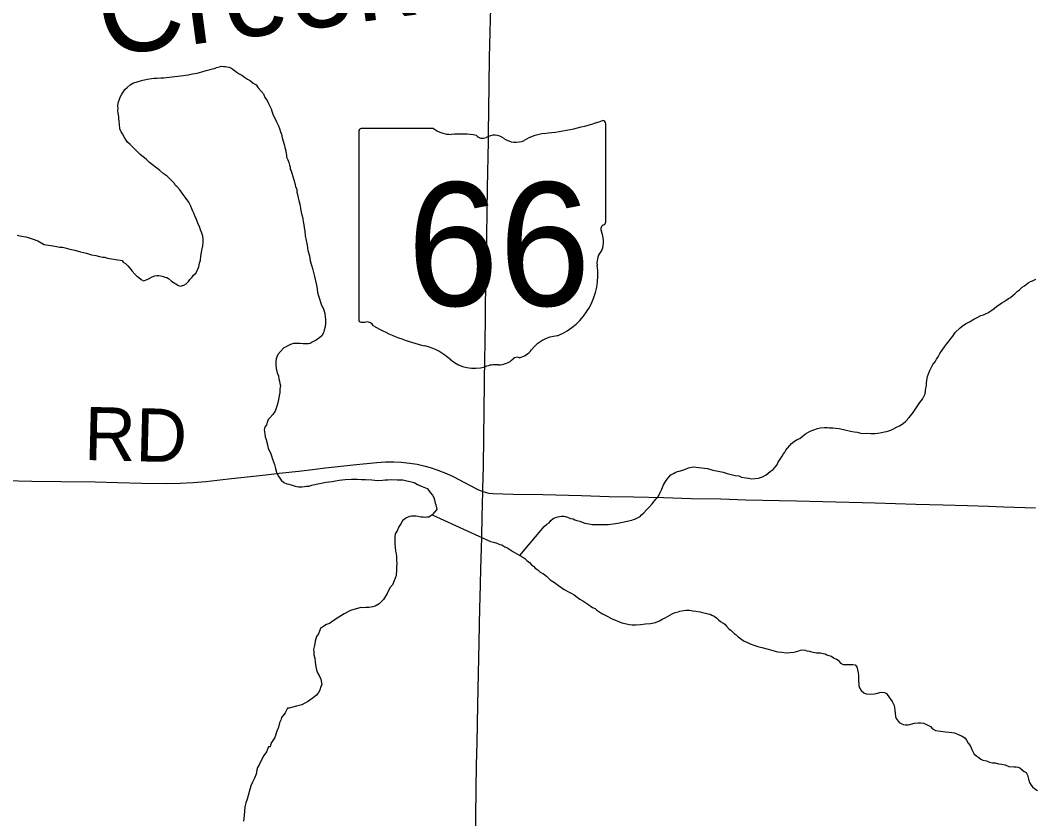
# Model space of a CAD drawing. Extents: x -483 to 680, y 0 to 440.
# Drawn here: x 301.6 to 355.8, y 206.2 to 248.8 of the extents above; entities that cross this region are included whole.
import ezdxf

# ---------------------------------------------------------------- set-up
doc = ezdxf.new("R2010")
doc.units = 0
for name, color, linetype in [('GM_X_County_Road', 7, 'Continuous'), ('GM_X_County_Road_Text', 7, 'Continuous'), ('GM_X_Minor_River', 7, 'Continuous'), ('GM_X_Minor_River_Text', 7, 'Continuous'), ('GM_X_State_Route', 7, 'Continuous'), ('GM_X_State_Shield', 7, 'Continuous')]:
    doc.layers.add(name, color=color, linetype=linetype)

msp = doc.modelspace()

# ---------------------------------------------------------------- linework, layer by layer
at = {"layer": 'GM_X_County_Road'}
for points in [[(300.798, 224.23), (302.235, 224.205), (303.789, 224.178), (305.622, 224.153), (306.802, 224.12), (308.108, 224.091), (309.445, 224.068), (310.161, 224.082), (310.845, 224.121), (311.528, 224.182), (312.733, 224.313), (314.738, 224.538), (315.447, 224.618), (316.498, 224.739), (317.36, 224.839)], [(317.36, 224.839), (317.918, 224.903), (319.4, 225.068), (320.666, 225.196), (321.129, 225.228), (321.561, 225.235), (321.962, 225.216), (322.422, 225.166), (322.819, 225.102), (323.18, 225.023), (323.507, 224.931), (323.916, 224.79), (324.375, 224.606), (324.74, 224.439), (325.648, 223.962), (326.096, 223.742), (326.321, 223.645)], [(326.321, 223.645), (326.638, 223.564), (326.859, 223.545), (327.948, 223.511), (329.532, 223.479), (331.583, 223.428), (333.074, 223.384), (334.379, 223.352), (335.964, 223.318), (337.455, 223.279), (339.04, 223.245), (340.375, 223.204), (343.079, 223.139), (344.477, 223.108), (347.273, 223.036), (349.449, 222.977), (350.909, 222.941), (352.213, 222.903), (353.331, 222.858), (354.144, 222.828), (355.847, 222.767)]]:
    msp.add_lwpolyline(points, dxfattribs=at)
at = {"layer": 'GM_X_Minor_River'}
for points in [[(310.264, 239.582), (310.134, 239.756), (310.004, 239.911), (309.911, 239.99), (309.856, 240.086), (309.688, 240.261), (309.464, 240.476), (309.258, 240.632), (309.071, 240.789), (308.528, 241.22), (308.36, 241.376), (308.173, 241.513), (308.023, 241.649), (307.837, 241.825), (307.632, 242.039), (307.482, 242.176), (307.352, 242.293), (307.278, 242.408), (307.186, 242.544), (307.075, 242.736), (307.002, 242.852), (306.929, 243.006), (306.915, 243.254), (306.899, 243.407), (306.884, 243.559), (306.886, 243.673), (306.852, 243.846), (306.836, 243.998), (306.838, 244.093), (306.822, 244.246), (306.843, 244.36), (306.865, 244.454), (306.905, 244.549), (306.946, 244.7), (307.045, 244.869), (307.143, 245.019), (307.202, 245.113), (307.319, 245.225), (307.493, 245.354), (307.628, 245.446), (307.916, 245.535), (308.165, 245.606), (308.413, 245.657), (308.624, 245.691), (308.777, 245.725), (308.929, 245.722), (309.12, 245.737), (309.291, 245.733), (309.425, 245.749), (309.577, 245.765), (310.341, 245.862), (310.589, 245.895), (310.819, 245.947), (311.067, 245.979), (311.316, 246.05), (311.546, 246.121), (311.757, 246.173), (311.891, 246.208), (311.986, 246.225), (312.101, 246.28), (312.255, 246.315), (312.351, 246.351), (312.465, 246.348), (312.56, 246.346), (312.655, 246.325), (312.749, 246.304), (312.9, 246.243), (312.994, 246.184), (313.106, 246.086), (313.2, 246.027), (313.313, 245.948), (313.445, 245.869), (313.595, 245.771), (313.745, 245.672), (313.914, 245.573), (314.064, 245.456), (314.214, 245.357), (314.325, 245.203), (314.474, 245.047), (314.604, 244.873), (314.676, 244.681), (314.806, 244.526), (314.879, 244.372), (314.952, 244.218), (315.025, 244.083), (315.06, 243.949), (315.132, 243.738), (315.223, 243.546), (315.296, 243.392), (315.406, 243.18), (315.459, 243.027), (315.513, 242.854), (315.567, 242.72), (315.601, 242.528), (315.726, 242.126), (315.742, 242.011), (315.778, 241.915), (315.795, 241.782), (315.829, 241.61), (315.845, 241.495), (315.9, 241.361)], [(315.9, 241.361), (315.954, 241.207), (315.989, 241.073), (316.025, 240.977), (316.041, 240.863), (316.077, 240.767), (316.113, 240.652), (316.166, 240.46), (316.22, 240.288), (316.273, 240.115), (316.326, 239.924), (316.38, 239.77), (316.396, 239.636), (316.431, 239.503), (316.466, 239.33), (316.501, 239.177), (316.554, 238.986), (316.587, 238.776), (316.62, 238.547), (316.674, 238.374), (316.708, 238.202), (316.724, 238.068), (316.741, 237.973), (316.758, 237.877), (316.774, 237.725), (316.809, 237.553), (316.841, 237.304), (316.893, 237.056), (316.945, 236.807), (316.977, 236.521), (317.066, 236.233), (317.098, 235.966), (317.17, 235.736), (317.223, 235.545), (317.275, 235.334), (317.328, 235.124), (317.38, 234.894), (317.432, 234.664), (317.466, 234.473), (317.5, 234.263), (317.553, 234.091), (317.714, 233.592), (317.805, 233.4), (317.84, 233.266), (317.876, 233.151), (317.91, 232.979), (317.927, 232.845), (317.922, 232.636), (317.899, 232.446), (317.857, 232.256), (317.816, 232.124), (317.717, 231.955), (317.62, 231.862), (317.427, 231.733), (317.311, 231.679), (317.215, 231.624), (317.099, 231.55), (317.004, 231.533), (316.852, 231.536), (316.718, 231.539), (316.566, 231.543), (316.433, 231.546), (316.3, 231.549), (316.204, 231.551), (316.051, 231.497), (315.878, 231.406), (315.685, 231.296), (315.51, 231.128), (315.373, 230.96), (315.292, 230.733), (315.269, 230.563), (315.266, 230.41), (315.281, 230.22), (315.333, 229.99), (315.406, 229.817), (315.421, 229.646), (315.457, 229.531), (315.473, 229.416), (315.509, 229.301), (315.486, 229.111), (315.482, 228.94), (315.375, 228.371), (315.314, 228.201), (315.232, 227.937), (315.114, 227.749), (314.939, 227.581), (314.861, 227.488), (314.821, 227.375), (314.76, 227.205), (314.681, 227.073), (314.64, 226.941), (314.674, 226.731), (314.689, 226.559), (314.743, 226.425), (314.76, 226.329), (314.813, 226.138), (314.866, 225.946), (314.939, 225.773), (314.993, 225.658), (315.029, 225.543), (315.082, 225.37)], [(301.458, 237.341), (301.685, 237.279), (301.912, 237.236), (302.102, 237.193), (302.31, 237.113), (302.555, 237.031), (302.894, 236.833), (303.463, 236.744), (303.729, 236.7), (303.881, 236.697), (304.013, 236.656), (304.26, 236.593), (304.525, 236.53), (304.828, 236.448), (305.15, 236.364), (305.414, 236.282), (305.661, 236.239), (305.851, 236.196), (306.002, 236.155), (306.116, 236.153), (306.268, 236.111), (306.837, 236.022), (306.97, 236), (307.064, 235.979), (307.12, 235.883), (307.233, 235.823), (307.363, 235.687), (307.475, 235.57), (307.586, 235.416), (307.753, 235.241), (307.846, 235.143), (307.94, 235.084), (308.071, 234.967), (308.203, 234.888), (308.395, 234.96), (308.51, 235.014), (308.664, 235.106), (308.799, 235.16), (308.913, 235.177), (309.027, 235.174), (309.198, 235.151), (309.349, 235.091), (309.444, 235.07), (309.538, 235.011), (309.688, 234.874), (310.063, 234.637), (310.158, 234.616), (310.35, 234.669), (310.484, 234.742), (310.601, 234.854), (310.68, 234.966), (310.797, 235.097), (310.875, 235.19), (311.011, 235.321), (311.071, 235.453), (311.151, 235.641), (311.193, 235.831), (311.235, 236.001), (311.258, 236.21), (311.322, 236.513), (311.365, 236.76), (311.388, 236.949), (311.392, 237.121), (311.376, 237.273), (311.323, 237.446), (311.25, 237.619), (311.197, 237.791), (311.124, 237.926), (311.034, 238.176), (310.943, 238.368), (310.888, 238.502), (310.834, 238.618), (310.779, 238.733), (310.725, 238.887), (310.615, 239.098), (310.431, 239.369), (310.264, 239.582)], [(345.353, 227.002), (345.96, 226.875), (346.149, 226.832), (346.32, 226.81), (346.433, 226.769), (346.585, 226.747), (346.795, 226.761), (347.042, 226.736), (347.252, 226.751), (347.423, 226.766), (347.615, 226.8), (347.768, 226.834), (347.882, 226.851), (347.997, 226.886), (348.112, 226.922), (348.247, 226.995), (348.42, 227.086), (348.574, 227.159), (348.767, 227.269), (348.922, 227.399), (349.098, 227.604), (349.313, 227.866), (349.49, 228.129), (349.667, 228.391), (349.804, 228.579), (349.883, 228.71), (349.943, 228.861), (349.966, 229.013), (349.988, 229.165), (350.01, 229.297), (350.013, 229.431), (350.035, 229.582), (350.056, 229.677), (350.077, 229.791), (350.118, 229.923), (350.179, 230.074), (350.258, 230.244), (350.358, 230.432), (350.475, 230.562), (350.554, 230.713), (350.633, 230.844), (350.732, 231.014), (350.85, 231.201), (350.987, 231.37), (351.085, 231.52), (351.222, 231.688), (351.34, 231.838), (351.418, 231.931), (351.556, 232.137), (351.808, 232.379), (351.924, 232.472), (352.099, 232.601), (352.31, 232.711), (352.542, 232.839), (352.753, 232.948), (352.927, 233.04), (353.061, 233.075), (353.176, 233.129), (353.292, 233.184), (353.407, 233.257), (353.504, 233.331), (353.639, 233.424), (353.775, 233.535), (353.91, 233.627), (354.045, 233.719), (354.161, 233.793), (354.277, 233.866), (354.393, 233.959), (354.509, 234.013), (354.644, 234.125), (354.741, 234.199), (354.878, 234.348), (354.974, 234.403), (355.13, 234.552), (355.245, 234.625), (355.342, 234.699), (355.439, 234.792), (355.574, 234.865), (355.67, 234.901), (355.862, 234.992)], [(328.301, 220.223), (329.59, 221.774), (329.745, 221.904), (329.861, 221.978), (329.959, 222.09), (330.076, 222.202), (330.21, 222.256), (330.325, 222.291), (330.421, 222.308), (330.516, 222.325), (330.649, 222.322), (330.744, 222.301), (330.839, 222.28), (331.008, 222.2), (331.141, 222.178), (331.236, 222.138), (331.349, 222.097), (331.5, 222.056), (331.633, 222.015), (331.765, 221.955), (331.992, 221.911), (332.163, 221.889), (332.354, 221.885), (332.62, 221.879), (333.039, 221.888), (333.536, 221.953), (334.281, 222.108), (334.377, 222.144), (334.473, 222.18), (334.589, 222.235), (334.724, 222.308), (334.802, 222.401), (334.918, 222.513), (335.055, 222.662), (335.23, 222.83), (335.366, 222.979), (335.562, 223.241), (335.699, 223.39), (335.778, 223.56), (335.878, 223.767), (335.978, 223.993), (336.077, 224.181), (336.175, 224.312), (336.254, 224.406), (336.371, 224.536), (336.505, 224.61), (336.602, 224.665), (336.717, 224.719), (336.813, 224.736), (337.004, 224.789), (337.139, 224.843), (337.312, 224.915), (337.56, 224.967), (338.32, 224.874), (338.604, 224.792), (338.888, 224.728), (339.154, 224.684), (339.38, 224.603), (339.589, 224.56), (339.797, 224.499), (339.987, 224.475), (340.138, 224.415), (340.365, 224.372), (340.517, 224.349), (340.669, 224.327), (340.86, 224.342), (341.051, 224.357), (341.262, 224.428), (341.454, 224.538), (341.667, 224.705), (341.822, 224.815), (341.92, 224.927), (342.018, 225.058), (342.097, 225.209), (342.196, 225.378), (342.313, 225.528), (342.373, 225.66), (342.451, 225.753), (342.51, 225.847), (342.589, 225.96), (342.726, 226.109), (342.804, 226.202), (342.959, 226.332), (343.113, 226.424), (343.247, 226.478), (343.383, 226.589), (343.557, 226.718), (343.673, 226.792), (343.808, 226.865), (344, 226.937), (344.192, 227.009), (344.364, 227.043), (344.574, 227.058), (344.726, 227.054), (344.84, 227.052), (345.011, 227.048), (345.163, 227.025), (345.353, 227.002)], [(315.082, 225.37), (315.137, 225.236), (315.191, 225.082), (315.243, 224.872), (315.296, 224.68), (315.387, 224.488), (315.48, 224.353), (315.554, 224.256), (315.703, 224.119), (315.854, 224.059), (315.968, 224.037), (316.138, 223.976), (316.308, 223.934), (316.479, 223.893), (316.65, 223.889), (316.803, 223.904), (316.898, 223.921), (317.032, 223.937), (317.186, 223.991), (317.415, 224.043), (317.95, 224.145), (318.103, 224.161), (318.275, 224.176), (318.447, 224.211), (318.657, 224.244), (318.963, 224.294), (319.306, 224.306), (319.61, 224.299), (319.839, 224.294), (320.048, 224.289), (320.39, 224.263), (320.713, 224.236), (320.961, 224.25), (321.114, 224.266), (321.247, 224.263), (321.457, 224.277), (321.742, 224.271), (321.932, 224.267), (322.047, 224.264), (322.255, 224.221), (322.35, 224.2), (322.52, 224.158), (322.653, 224.117), (322.841, 224.018), (323.086, 223.917), (323.256, 223.837), (323.35, 223.797), (323.443, 223.7), (323.517, 223.584), (323.629, 223.449), (323.702, 223.333), (323.737, 223.199), (323.772, 223.027), (323.808, 222.931), (323.843, 222.778), (323.86, 222.682), (323.625, 222.402), (323.528, 222.328), (323.432, 222.273), (323.337, 222.275), (323.222, 222.258), (323.128, 222.279), (323.013, 222.282), (322.843, 222.305), (322.748, 222.326), (322.634, 222.328), (322.519, 222.331), (322.405, 222.315), (322.251, 222.242), (322.135, 222.168), (322.038, 222.075), (321.94, 221.925), (321.841, 221.756), (321.741, 221.549), (321.642, 221.38), (321.62, 221.228), (321.616, 221.057), (321.631, 220.828), (321.646, 220.675), (321.661, 220.466), (321.696, 220.312), (321.711, 220.16), (321.707, 219.97), (321.722, 219.779), (321.719, 219.627), (321.715, 219.455), (321.69, 219.151), (321.589, 218.868), (321.489, 218.661), (321.352, 218.493), (321.212, 218.191), (321.015, 217.872), (320.782, 217.649), (320.57, 217.52), (320.455, 217.485), (320.34, 217.468), (320.226, 217.452), (320.073, 217.455), (319.902, 217.44), (319.807, 217.442), (319.251, 217.283)], [(323.625, 222.402), (326.737, 220.981), (326.888, 220.94), (327.077, 220.878), (327.228, 220.818), (327.342, 220.796), (327.492, 220.698), (327.605, 220.657), (327.718, 220.579), (327.812, 220.52), (327.925, 220.441), (328.056, 220.362), (328.169, 220.302), (328.301, 220.223), (328.451, 220.144), (328.564, 220.065), (328.676, 219.967), (328.807, 219.85), (328.919, 219.734), (329.031, 219.655), (329.124, 219.558), (329.255, 219.46), (329.386, 219.342), (329.555, 219.244), (329.724, 219.126), (329.911, 218.931), (330.155, 218.792), (330.361, 218.617), (330.661, 218.42), (330.906, 218.281), (331.075, 218.201), (331.207, 218.122), (331.357, 218.004), (331.507, 217.887), (331.657, 217.807), (331.827, 217.708), (331.976, 217.591), (332.183, 217.453), (332.315, 217.393), (332.408, 217.315), (332.521, 217.236), (332.671, 217.138), (332.822, 217.058), (332.992, 216.978), (333.123, 216.899), (333.236, 216.84), (333.746, 216.638), (333.992, 216.576), (334.143, 216.534), (334.296, 216.531), (334.486, 216.526), (334.734, 216.54), (335.001, 216.572), (335.268, 216.604), (335.536, 216.655), (335.766, 216.745), (335.94, 216.837), (336.055, 216.891), (336.19, 216.964), (336.306, 217.038), (336.441, 217.111), (336.594, 217.184), (336.747, 217.219), (336.843, 217.255), (337.035, 217.288), (337.187, 217.304), (337.359, 217.3), (337.529, 217.277), (337.7, 217.255), (337.928, 217.211), (338.061, 217.19), (338.212, 217.148), (338.344, 217.107), (338.458, 217.086), (338.553, 217.045), (338.685, 216.985), (338.797, 216.907), (338.909, 216.79), (339.021, 216.711), (339.134, 216.633), (339.247, 216.554), (339.34, 216.457), (339.47, 216.302), (339.564, 216.243), (339.657, 216.145), (339.75, 216.067), (339.844, 215.989), (339.956, 215.891), (340.275, 215.656), (340.426, 215.595), (340.595, 215.515), (340.803, 215.435), (341.011, 215.373), (341.219, 215.311), (341.56, 215.227), (341.806, 215.146), (342.052, 215.083), (342.299, 215.059), (342.527, 215.035), (342.737, 215.049), (342.928, 215.064)], [(319.251, 217.283), (318.924, 217.119), (318.634, 216.935), (318.383, 216.769), (318.132, 216.603), (317.979, 216.55), (317.882, 216.495), (317.766, 216.402), (317.67, 216.366), (317.61, 216.234), (317.549, 216.045), (317.432, 215.896), (317.369, 215.65), (317.326, 215.422), (317.284, 215.214), (317.3, 215.061), (317.297, 214.928), (317.35, 214.736), (317.364, 214.527), (317.397, 214.278), (317.432, 214.125), (317.485, 213.953), (317.578, 213.818), (317.669, 213.625), (317.719, 213.32), (317.659, 213.188), (317.618, 213.036), (317.539, 212.905), (317.441, 212.774), (317.286, 212.644), (317.015, 212.441), (316.65, 212.258), (316.362, 212.188), (315.979, 212.083), (315.884, 212.066), (315.764, 211.821), (315.647, 211.671), (315.569, 211.578), (315.527, 211.427), (315.467, 211.295), (315.406, 211.068), (315.324, 210.841), (315.222, 210.501), (315.065, 210.295), (315.005, 210.163), (314.964, 210.011), (314.869, 210.014), (314.768, 209.749), (314.63, 209.543), (314.492, 209.279), (314.372, 209.054), (314.293, 208.903), (314.253, 208.79), (314.209, 208.543), (314.129, 208.336), (314.029, 208.129), (313.929, 207.921), (313.743, 207.221), (313.663, 207.014), (313.62, 206.805), (313.596, 206.577), (313.572, 206.349), (313.547, 206.045)], [(342.928, 215.064), (343.081, 215.099), (343.196, 215.134), (343.292, 215.17), (343.387, 215.187), (343.539, 215.165), (343.634, 215.143), (343.767, 215.121), (343.88, 215.081), (344.051, 215.039), (344.146, 215.037), (344.241, 215.035), (344.355, 215.032), (344.506, 214.991), (344.601, 214.97), (344.695, 214.929), (344.809, 214.889), (344.941, 214.848), (345.054, 214.769), (345.204, 214.69), (345.298, 214.631), (345.428, 214.475), (345.56, 214.415), (345.827, 214.409), (345.96, 214.406), (346.074, 214.404), (346.207, 214.382), (346.3, 214.285), (346.369, 213.96), (346.386, 213.826), (346.383, 213.712), (346.381, 213.617), (346.379, 213.503), (346.396, 213.407), (346.412, 213.292), (346.447, 213.158), (346.521, 213.024), (346.67, 212.887), (346.802, 212.846), (347.049, 212.821), (347.221, 212.837), (347.336, 212.853), (347.527, 212.906), (347.661, 212.922), (347.775, 212.92), (347.888, 212.86), (348.035, 212.628), (348.184, 212.435), (348.238, 212.319), (348.293, 212.223), (348.31, 212.108), (348.326, 211.975), (348.342, 211.803), (348.357, 211.631), (348.393, 211.516), (348.559, 211.303), (348.691, 211.243), (348.786, 211.203), (348.899, 211.181), (349.033, 211.179), (349.186, 211.213), (349.377, 211.266), (349.568, 211.3), (349.702, 211.297), (349.853, 211.275), (349.985, 211.215), (350.23, 211.095), (350.342, 210.978), (350.492, 210.88), (351.024, 210.811), (351.233, 210.787), (351.366, 210.784), (351.518, 210.762), (351.669, 210.682), (351.914, 210.582), (352.064, 210.483), (352.157, 210.367), (352.249, 210.213), (352.341, 210.077), (352.396, 209.962), (352.432, 209.866), (352.487, 209.769), (352.56, 209.616), (352.71, 209.517), (352.804, 209.439), (352.916, 209.36), (353.029, 209.301), (353.219, 209.258), (353.389, 209.197), (353.54, 209.156), (353.692, 209.153), (353.863, 209.111), (354.034, 209.088), (354.223, 209.046), (354.412, 208.965), (354.697, 208.94), (354.811, 208.937), (354.906, 208.916), (355.001, 208.895), (355.131, 208.778), (355.225, 208.7)], [(355.225, 208.7), (355.338, 208.64), (355.411, 208.505), (355.463, 208.276), (355.517, 208.103), (355.609, 207.968), (355.683, 207.871), (355.795, 207.773), (355.946, 207.675)]]:
    msp.add_lwpolyline(points, dxfattribs=at)
at = {"layer": 'GM_X_State_Route'}
for p, q in [((326.441, 231.492), (326.464, 233.011)), ((326.44, 231.441), (326.441, 231.492))]:
    msp.add_line(p, q, dxfattribs=at)
for points in [[(326.625, 242.754), (326.652, 245.336), (326.678, 246.827), (326.733, 248.845), (326.804, 251.267), (326.885, 253.814), (326.929, 255.336), (327.002, 257.944), (327.064, 260.118), (327.129, 262.541), (327.167, 264.031), (327.268, 267.043), (327.334, 269.279), (327.363, 270.222), (327.39, 271.112), (327.485, 274.279), (327.548, 275.621)], [(326.559, 238.537), (326.559, 238.587), (326.574, 239.867), (326.622, 242.344), (326.625, 242.754)], [(326.464, 233.011), (326.473, 233.664), (326.514, 236.094), (326.543, 237.339), (326.559, 238.537)], [(326.321, 223.645), (326.325, 223.777), (326.35, 224.989), (326.392, 228.004), (326.43, 230.833), (326.44, 231.441)], [(326.166, 217.457), (326.176, 217.966), (326.217, 219.488), (326.265, 221.198), (326.284, 222.286), (326.321, 223.645)], [(325.463, 174.712), (325.514, 177.968), (325.561, 180.392), (325.614, 183.905), (325.665, 187.076), (325.68, 188.661), (325.74, 192.016), (325.765, 193.322), (325.781, 194.627), (325.825, 197.238), (325.858, 199.755), (325.89, 201.806), (325.92, 204.076), (325.953, 206.314), (325.974, 207.712), (325.99, 209.048), (326.023, 210.228), (326.055, 212.248), (326.092, 213.926), (326.129, 215.573), (326.166, 217.457)]]:
    msp.add_lwpolyline(points, dxfattribs=at)
at = {"layer": 'GM_X_State_Shield'}
for p, q in [((332.883, 238.048), (332.883, 243.282)), ((319.7, 242.862), (319.7, 232.856)), ((323.69, 243.035), (319.83, 243.035)), ((332.882, 238.049), (332.883, 238.048))]:
    msp.add_line(p, q, dxfattribs=at)
for centre, radius, start, end in [((328.187, 256.676), 13.981, 275.8445, 288.9065), ((332.737, 243.304), 0.147, 351.8621, 97.738), ((319.851, 242.884), 0.153, 98.1301, 188.1301), ((324.61, 244.196), 1.481, 231.6195, 271.1119), ((325.101, 237.417), 5.318, 80.4867, 94.9883), ((329.97, 239.978), 2.813, 97.3462, 120.7689), ((326.308, 242.936), 0.427, 219.7921, 297.1024), ((326.936, 241.779), 0.889, 54.4667, 119.1411), ((328.083, 243.365), 1.069, 233.8562, 294.8282), ((332.849, 237.664), 0.227, 107.944, 210.337), ((332.727, 238.028), 0.157, 289.6038, 7.7341), ((331.404, 237.002), 1.363, 340.033, 23.6496), ((333.409, 235.858), 0.992, 136.8065, 186.9296), ((328.97, 235.192), 3.497, 292.3089, 8.9858), ((319.852, 232.834), 0.154, 171.9584, 258.3066), ((319.876, 233.858), 1.176, 267.339, 280.6039), ((320.116, 232.279), 0.424, 29.7484, 93.2717), ((325.469, 241.269), 10.096, 240.4129, 257.1985), ((330.445, 230.047), 1.915, 94.4031, 142.5768), ((322.459, 228.361), 3.159, 47.1842, 75.836), ((328.146, 230.511), 0.301, 65.7517, 132.6484), ((328.018, 231.887), 1.13, 282.8732, 323.2771), ((325.876, 232.229), 2.004, 230.7004, 286.2918), ((327.034, 228.77), 1.647, 85.6951, 111.2099), ((327.18, 231.48), 1.068, 268.777, 315.5493)]:
    msp.add_arc(centre, radius, start, end, dxfattribs=at)

# ---------------------------------------------------------------- texts
at = {"layer": 'GM_X_County_Road_Text'}
msp.add_text('RD', height=2.8409, rotation=358.5729, dxfattribs=at).set_placement((305.007, 225.33))
at = {"layer": 'GM_X_Minor_River_Text'}
msp.add_text('Creek', height=4.7372, rotation=7.6238, dxfattribs=at).set_placement((306.034, 246.873))
at = {"layer": 'GM_X_State_Shield'}
msp.add_text('66', height=6.5918, dxfattribs=at).set_placement((322.276, 233.562))

doc.saveas('drawing.dxf')
